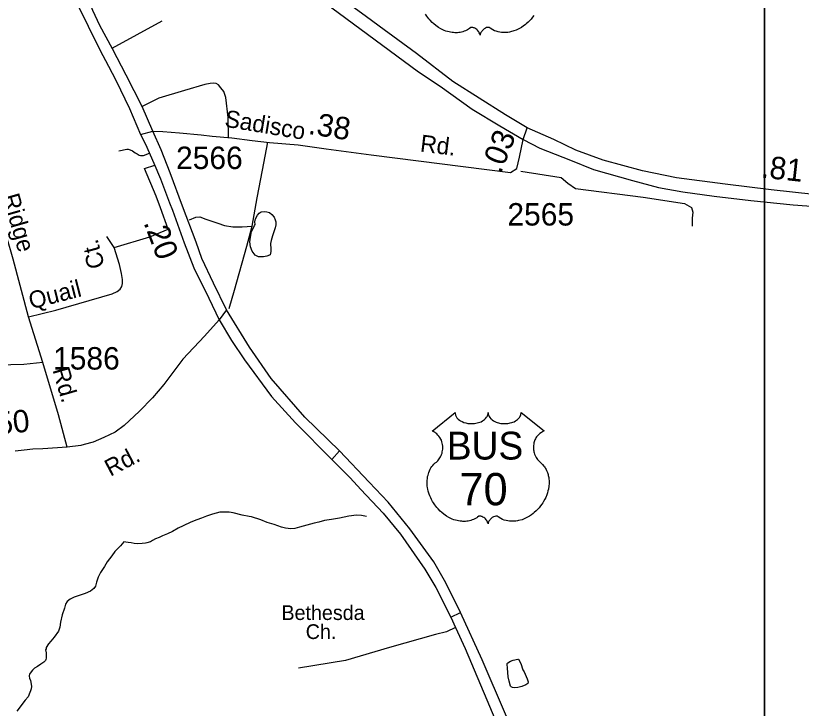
# Model space of a CAD drawing. Extents: x 2082433 to 2279600, y 546599 to 755198.
# Drawn here: x 2174934 to 2179314, y 667810 to 671670 of the extents above; entities that cross this region are included whole.
import ezdxf

# ---------------------------------------------------------------- set-up
doc = ezdxf.new("R2010")
doc.units = 0
for name, color, linetype in [('Exist Cultural Church with Cemetery Label', 7, 'Continuous'), ('Exist Hydrographic Creek Single Shore', 7, 'Continuous'), ('Exist Hydrographic Misc Water Feature', 7, 'Continuous'), ('Exist Road Non-System Type 51', 7, 'Continuous'), ('Exist Road Non-System Type 51 Label', 7, 'Continuous'), ('Exist Road Primary US Divided Attributed', 7, 'Continuous'), ('Exist Road Primary US Mileage Hundredths English Label', 7, 'Continuous'), ('Exist Road Primary US Shield CELL', 7, 'Continuous'), ('Exist Road Primary US Shield Number Label', 7, 'Continuous'), ('Exist Road Secondary Mileage Hundredths English Label', 7, 'Continuous'), ('Exist Road Secondary Type 51 Attributed', 7, 'Continuous'), ('Exist Road Secondary Type 51 Label', 7, 'Continuous'), ('Exist Road Secondary Type 51 Number Label', 7, 'Continuous'), ('Map Preparation Inset Cut Line', 7, 'Continuous')]:
    doc.layers.add(name, color=color, linetype=linetype)

msp = doc.modelspace()

# ---------------------------------------------------------------- linework, layer by layer
at = {"layer": 'Exist Hydrographic Creek Single Shore'}
msp.add_lwpolyline([(2175537, 668737.7), (2175517.1, 668715.5), (2175487, 668683.2), (2175468.9, 668659.2), (2175443.7, 668626.9), (2175427.9, 668600.9), (2175406, 668566.9), (2175394.1, 668540.7), (2175384.2, 668513), (2175378.5, 668490.7), (2175368.4, 668476.8), (2175350.4, 668462.5), (2175320.2, 668450.4), (2175292.8, 668440.4), (2175258.7, 668430.1), (2175236.8, 668418.1), (2175220.6, 668405.9), (2175210.7, 668389.9), (2175205, 668367.7), (2175193.1, 668331.8), (2175183.5, 668289.8), (2175179.6, 668261.6), (2175171.8, 668239.7), (2175147.8, 668205.6), (2175130.2, 668183.5), (2175116.2, 668169.4), (2175103.9, 668149.3), (2175102.7, 668141.4), (2175100.4, 668135.2), (2175102.5, 668119.6), (2175102.5, 668089.5), (2175100.8, 668081.3), (2175100.4, 668077.3), (2175090.8, 668067.4), (2175073, 668055.1), (2175054.9, 668043.2), (2175038.7, 668033), (2175026.8, 668023.1), (2175019.2, 668012.9), (2175011.2, 668000.7), (2175009.2, 667992.9), (2175009.2, 667988.8), (2175011.4, 667978.8), (2175015.5, 667964.8), (2175019.4, 667944.7), (2175021.3, 667931.1), (2175019.6, 667918.7), (2175015.5, 667906.8), (2175011.6, 667898.8), (2175002.2, 667874.7), (2174986, 667854.8), (2174940.3, 667794.5)], dxfattribs=at)
at = {"layer": 'Exist Hydrographic Misc Water Feature'}
for points in [[(2176268.6, 670507), (2176266.2, 670521.2), (2176270.7, 670537.1), (2176282.4, 670557.3), (2176290.3, 670569.1), (2176302.2, 670577), (2176320.1, 670579.2), (2176334.2, 670577.4), (2176348, 670573.3), (2176362.1, 670561.4), (2176374.2, 670547.4), (2176380.6, 670531.5), (2176384.5, 670521.5), (2176384.9, 670503.7), (2176381, 670487.6), (2176373, 670465.7), (2176365, 670443.4), (2176357.2, 670417.4), (2176355.1, 670399.4), (2176355.4, 670369.4), (2176355.6, 670355.6), (2176351.7, 670337.5), (2176348, 670335.7), (2176333.6, 670329.3), (2176315.6, 670325.5), (2176287.5, 670325.3), (2176268, 670335.2), (2176251.6, 670357.1), (2176243.4, 670381.1), (2176239.5, 670408.8), (2176243, 670435.1), (2176249.1, 670467), (2176254.9, 670480.7), (2176264.5, 670501.1), (2176268.6, 670507)], [(2176889.5, 668879.3), (2176861.6, 668884.7), (2176833.3, 668886.9), (2176791.5, 668880.7), (2176739.6, 668870.3), (2176693.7, 668861.8), (2176655.8, 668855.8), (2176623.8, 668847.7), (2176598.1, 668841.4), (2176516.1, 668818.9), (2176490.1, 668812.7), (2176467.9, 668810.7), (2176438, 668814.5), (2176416, 668820.2), (2176374.2, 668834.3), (2176335.7, 668846.2), (2176300.2, 668859.6), (2176247.9, 668877.3), (2176235.4, 668879.5), (2176195.6, 668887.2), (2176145.6, 668898.8), (2176123.8, 668902.9), (2176071.8, 668902.7), (2176031.8, 668892), (2175997.9, 668880.2), (2175969.9, 668869.8), (2175944, 668859.9), (2175910.2, 668847.6), (2175867.9, 668827.2), (2175840.3, 668813.2), (2175808.3, 668795.3), (2175780.4, 668782.9), (2175752.9, 668770.8), (2175732.8, 668762.5), (2175712.7, 668754.6), (2175696.5, 668744.4), (2175684.6, 668738.5), (2175664.7, 668732.2), (2175656.7, 668730.2), (2175639.1, 668728), (2175612.7, 668725.9), (2175593.2, 668728), (2175577.2, 668731.6), (2175561, 668733.7), (2175546.8, 668735.8), (2175537, 668737.7)], [(2177768.2, 668012.4), (2177786, 667974.4), (2177788, 667968.4), (2177790.5, 667958.3), (2177788.5, 667948.4), (2177778.2, 667940.3), (2177756.5, 667932.2), (2177734.3, 667926.3), (2177716.5, 667924), (2177704.4, 667925.9), (2177696.2, 667929.9), (2177692.5, 667933.7), (2177684.5, 667961.7), (2177680, 667986), (2177678.1, 668009.8), (2177675.7, 668034.1), (2177673.8, 668055.8), (2177673.6, 668059.9), (2177677.7, 668063.8), (2177691.7, 668071.8), (2177707.7, 668077.9), (2177733.7, 668084.1), (2177737.6, 668084.3), (2177749.7, 668060.2), (2177762, 668024.3), (2177768.2, 668012.4)]]:
    msp.add_lwpolyline(points, dxfattribs=at)
at = {"layer": 'Exist Road Non-System Type 51'}
for p, q in [((2175470.7, 671488.1), (2175750.1, 671641.3)), ((2175651.7, 670818.7), (2175708.6, 670837.7)), ((2175482.8, 670378.5), (2175441.8, 670440)), ((2175084.2, 669736.3), (2175005.8, 669992)), ((2176695.7, 669197.4), (2176738.6, 669244.8)), ((2177360.5, 668317.2), (2177414.5, 668344.8))]:
    msp.add_line(p, q, dxfattribs=at)
for points in [[(2176120.9, 670990.3), (2176118.1, 671101.7), (2176105.1, 671213.5), (2176093.4, 671247.3), (2176077.8, 671268.1), (2176064.8, 671285), (2176051.8, 671291.5), (2176038.8, 671294.1), (2176018, 671292.8), (2175988.1, 671286.3), (2175874.9, 671253.8), (2175731.9, 671210.3), (2175638.5, 671164.3)], [(2176252, 670496.5), (2176279.3, 670655.1), (2176309.2, 670809.2), (2176338.6, 670964.2)], [(2175508.2, 670916.7), (2175552.4, 670925.8), (2175559.8, 670925.8), (2175571.2, 670922.6), (2175584.1, 670916.4), (2175599.4, 670906.2), (2175609.9, 670900), (2175616.4, 670895.9), (2175622.8, 670893), (2175629.8, 670891.2), (2175645.7, 670890), (2175679.3, 670903.1)], [(2175482.8, 670378.5), (2175681.8, 670437.6), (2175784.3, 670479.8), (2175741.5, 670598.6), (2175717.4, 670664.9), (2175651.7, 670818.7)], [(2177749.9, 670803), (2177975.4, 670768.4), (2178011.6, 670737.1), (2178054.4, 670707.5), (2178431.4, 670658.9), (2178663.5, 670622.7), (2178701.4, 670600.5), (2178709.6, 670575.8), (2178704.7, 670541.2), (2178704.7, 670496.8)], [(2175005.8, 669992), (2174919.6, 670312.2), (2174849.1, 670558.8), (2174803.8, 670730.7)], [(2175902.4, 670531.7), (2175937.4, 670547.2), (2175960.8, 670549.8), (2175993.3, 670535.5), (2176060.9, 670513.4), (2176098.6, 670500.4), (2176144.1, 670493.9), (2176196.1, 670493.9), (2176252, 670496.5)], [(2176124.6, 670038.2), (2176153.2, 670139.6), (2176222.1, 670385.3), (2176252, 670496.5)], [(2175005.8, 669992), (2175156.6, 670028.2), (2175470.8, 670120.4), (2175499.7, 670132.5), (2175515.4, 670145.8), (2175525, 670161.4), (2175528.6, 670178.3), (2175528.6, 670200), (2175523.8, 670233.8), (2175511.8, 670283.2), (2175482.8, 670378.5)], [(2175084.2, 669736.3), (2174979.3, 669725.5), (2174832.2, 669723.1), (2174574.7, 669734.5), (2174244.9, 669732.7)], [(2175221.1, 669265.4), (2175171.7, 669445.1), (2175084.2, 669736.3)], [(2177385.3, 668261.1), (2177336.4, 668235.4), (2177273.7, 668222.2), (2177018.1, 668148.6), (2176772, 668076.3), (2176510.3, 668034)]]:
    msp.add_lwpolyline(points, dxfattribs=at)
at = {"layer": 'Exist Road Primary US Divided Attributed'}
for points in [[(2177786.1, 671044.7), (2177665.4, 671116.9), (2177370.4, 671303.8), (2177168.3, 671460), (2176960.8, 671611), (2176881.3, 671668.2), (2176500.4, 671947.7), (2176242.5, 672136.3), (2176040.2, 672281.7), (2175799.8, 672458.8), (2175587.4, 672608.1), (2175197.9, 672897), (2175000.3, 673039.4)], [(2175027.6, 672928), (2175500.8, 672578), (2175602.8, 672513.4), (2175775.6, 672382.9), (2176148.5, 672117.3), (2176454.6, 671893.4), (2176774, 671656.6), (2177180.2, 671357.2), (2177299.9, 671276.2), (2177478.9, 671148.4), (2177632.2, 671055.8), (2177763.5, 670979.7)], [(2175699, 671027.2), (2175638.7, 671164), (2175548.8, 671338.7), (2175472.4, 671484.8), (2175402.3, 671615.2), (2175363.6, 671699.7), (2175331.8, 671778.7), (2175254.5, 671992.7)], [(2175192, 671990.5), (2175222.5, 671888.9), (2175271.7, 671742.7), (2175403, 671480), (2175450.1, 671389), (2175491.4, 671310.1), (2175567.3, 671152.6), (2175630.3, 671008)], [(2182020.2, 670650.3), (2181809.7, 670676.1), (2181595.3, 670694.4), (2181378.1, 670704.6), (2181207.2, 670703.2), (2180997.9, 670699.9), (2180806.5, 670697.6), (2180575.4, 670686.2), (2180345.9, 670678.1), (2180084.7, 670666.9), (2179827.4, 670662.5), (2179742, 670665), (2179590.6, 670661.4), (2179484.3, 670666.9), (2179384, 670673.5), (2179146.2, 670699.2), (2178889, 670730.2), (2178617.3, 670767.1), (2178427.8, 670805.7), (2178209.1, 670864.1), (2178057.1, 670921.3), (2177934, 670980.8), (2177786.1, 671044.7)], [(2175630.3, 671008), (2175656.6, 670953.2), (2175704.6, 670847.2), (2175741, 670760.9), (2175791.2, 670626.3), (2175807.9, 670586.8), (2175873.3, 670403.7), (2175926.7, 670263.8), (2176010.4, 670096.4), (2176068.8, 669975.2)], [(2176108.5, 670030.3), (2176036.3, 670179), (2175970.8, 670316.7), (2175939.4, 670408.1), (2175863.4, 670609), (2175794.8, 670793.7), (2175744.1, 670922.8), (2175699, 671027.2)], [(2177763.5, 670979.7), (2177855.3, 670931.4), (2178027.5, 670864.4), (2178156.2, 670813.4), (2178373.7, 670750.8), (2178517, 670712), (2178653.6, 670687.8), (2178828.2, 670664.7), (2179032, 670640.4), (2179269.4, 670615.1), (2179444.6, 670603), (2179567.4, 670598.6), (2179651.2, 670596.4), (2179787.8, 670592), (2180160.3, 670601.5), (2180329.2, 670605.2), (2180555.9, 670614.5), (2180804.9, 670625.9), (2181013.3, 670635.7), (2181217.1, 670634.9), (2181413.2, 670634.9), (2181580.9, 670629.3), (2181826.3, 670606.3), (2182022.4, 670575.4)], [(2177801.1, 667461.3), (2177534, 668079.3), (2177414.5, 668344.8), (2177331.8, 668508.9), (2177265.2, 668626.8), (2177131.9, 668810.8), (2177011.3, 668958.4), (2176905, 669069.7), (2176738.6, 669244.8), (2176545.3, 669432.1), (2176358.6, 669648), (2176237.4, 669823.2), (2176108.5, 670030.3)], [(2176068.8, 669975.2), (2176136, 669860.6), (2176208.7, 669751.6), (2176360.2, 669547.8), (2176493.5, 669401.2), (2176695.7, 669197.4), (2176799.2, 669095), (2176858.7, 669030), (2176982.6, 668897.8), (2177078.5, 668779.9), (2177215.6, 668586), (2177276.2, 668483.6), (2177360.5, 668317.2), (2177385.3, 668261.1), (2177439.3, 668143.2), (2177747.2, 667417.2)]]:
    msp.add_lwpolyline(points, dxfattribs=at)
at = {"layer": 'Exist Road Primary US Shield CELL'}
msp.add_lwpolyline([(2177822.3, 671670.2), (2177815.5, 671661), (2177807.6, 671651.1), (2177798.2, 671640.7), (2177790.5, 671633), (2177780.5, 671624), (2177774.4, 671619), (2177765.7, 671612.5), (2177753.9, 671604.6), (2177742.2, 671597.8), (2177732.2, 671592.7), (2177723.4, 671588.9), (2177712, 671584.6), (2177693, 671579.4), (2177686.1, 671577.9), (2177677.9, 671576.7), (2177670.3, 671575.9), (2177662.8, 671575.5), (2177652.8, 671575.5), (2177642.8, 671576.2), (2177633.4, 671577.6), (2177623.6, 671579.7), (2177613.4, 671582.7), (2177604.1, 671586.3), (2177594.7, 671591), (2177578.7, 671601), (2177574.1, 671603.4), (2177571.6, 671604.1), (2177565.4, 671604.4), (2177559.6, 671603.2), (2177553.7, 671600.9), (2177550.1, 671599), (2177545.4, 671595.8), (2177541.8, 671593), (2177537.4, 671588.8), (2177534.3, 671585.3), (2177532, 671582.5), (2177527.5, 671575.5), (2177525.9, 671572.1), (2177524.2, 671567.8), (2177522.8, 671561.4), (2177520.8, 671569.5), (2177518.4, 671574.8), (2177515.7, 671579.4), (2177512.8, 671583.4), (2177508.3, 671588.5), (2177504.3, 671592.4), (2177499.5, 671596.4), (2177494.3, 671599.5), (2177490.1, 671601.6), (2177486.4, 671603.1), (2177481.7, 671604.2), (2177477.9, 671604.5), (2177474.8, 671604.4), (2177470.5, 671603.5), (2177464.7, 671599.3), (2177459.2, 671595.5), (2177453.2, 671591.7), (2177446.1, 671587.9), (2177440.8, 671585.5), (2177434.6, 671583.1), (2177427.3, 671580.6), (2177419.4, 671578.6), (2177411.3, 671577), (2177404.1, 671575.9), (2177396.5, 671575.2), (2177389.6, 671574.9), (2177382.3, 671575), (2177375.6, 671575.6), (2177367.8, 671576.2), (2177358, 671577.7), (2177350, 671579.5), (2177341.5, 671581.8), (2177332.8, 671584.5), (2177323.4, 671588.1), (2177311.7, 671593.2), (2177303.6, 671597.4), (2177290.8, 671604.7), (2177275.7, 671615.1), (2177264.4, 671624.3), (2177256, 671631.9), (2177243.8, 671644.3), (2177236.6, 671652.5), (2177225.4, 671667), (2177218.1, 671677.6)], dxfattribs=at)
msp.add_lwpolyline([(2177383.6, 669457.7), (2177383.9, 669452.4), (2177385.2, 669446.1), (2177386.2, 669442.8), (2177389.2, 669436.6), (2177394, 669429.2), (2177400.8, 669422), (2177408.5, 669415.7), (2177413.7, 669412.4), (2177422.4, 669407.7), (2177432.4, 669403.5), (2177443.5, 669400.3), (2177454.8, 669398), (2177467.2, 669396.6), (2177479.4, 669396.4), (2177492.6, 669397.4), (2177507.2, 669400.2), (2177514, 669402), (2177521.5, 669404.5), (2177528.5, 669407.4), (2177536.1, 669411.5), (2177542.3, 669415.5), (2177547.1, 669419), (2177553.9, 669425.5), (2177559.4, 669432.3), (2177561.6, 669436.1), (2177563.6, 669439.7), (2177566.3, 669447.5), (2177567.1, 669450.9), (2177567.6, 669458), (2177568.1, 669452), (2177568.7, 669448.3), (2177569.7, 669444.7), (2177571.2, 669440.8), (2177573.9, 669435.3), (2177577, 669430.8), (2177582.7, 669424), (2177586.3, 669420.6), (2177589.5, 669418), (2177598.3, 669412), (2177608.5, 669406.8), (2177613.5, 669404.6), (2177618.6, 669402.8), (2177625.2, 669400.8), (2177631.9, 669399.2), (2177638.6, 669398.1), (2177645.5, 669397.1), (2177652.4, 669396.6), (2177658.1, 669396.4), (2177665.1, 669396.5), (2177671.6, 669396.9), (2177678.2, 669397.6), (2177685.5, 669398.8), (2177691.3, 669400.1), (2177699.1, 669402.2), (2177706.1, 669404.7), (2177712.2, 669407.3), (2177720.2, 669411.5), (2177726.6, 669415.6), (2177731.4, 669419.4), (2177737, 669424.5), (2177742.3, 669430.7), (2177745.4, 669435.2), (2177747.6, 669439.8), (2177749.7, 669444.7), (2177750.9, 669449.8), (2177751.5, 669454.3), (2177751.6, 669458.1), (2177880.2, 669355.7), (2177877.2, 669354.5), (2177870.2, 669351.1), (2177864.7, 669347.8), (2177855.8, 669341.6), (2177852, 669338.2), (2177848.2, 669334.6), (2177844.7, 669330.8), (2177841.7, 669327.3), (2177837.9, 669322.1), (2177834.6, 669316.9), (2177831.3, 669311.2), (2177828.9, 669306.3), (2177825, 669295.9), (2177823.1, 669289.4), (2177821.9, 669283.9), (2177820.4, 669272.4), (2177820, 669266.9), (2177820, 669261.5), (2177820.3, 669255.8), (2177820.8, 669250.4), (2177821.8, 669244.7), (2177822.7, 669239.6), (2177824.3, 669233.5), (2177826.6, 669226.3), (2177829.4, 669219.4), (2177835.3, 669208.3), (2177842.8, 669196.9), (2177848.2, 669190.5), (2177853.5, 669185), (2177861.5, 669178.3), (2177865.8, 669174.5), (2177870.7, 669169.6), (2177878.8, 669160.2), (2177882, 669155.8), (2177885.3, 669150.9), (2177888.4, 669145.8), (2177891.4, 669140.3), (2177893.8, 669135.5), (2177898.4, 669124.5), (2177901.7, 669113.8), (2177903.2, 669108.2), (2177905.6, 669095.6), (2177906.5, 669089.3), (2177907.5, 669077), (2177907.5, 669062.1), (2177906.4, 669048), (2177903.7, 669031.5), (2177901.5, 669021.6), (2177898.1, 669010.2), (2177894.9, 669000.2), (2177889, 668985.5), (2177883.8, 668974.9), (2177877, 668962.4), (2177872.4, 668954.9), (2177867, 668946.9), (2177860.2, 668937.6), (2177852.3, 668927.7), (2177842.8, 668917.3), (2177835.2, 668909.6), (2177825.1, 668900.7), (2177819.1, 668895.6), (2177810.4, 668889.1), (2177798.6, 668881.2), (2177786.9, 668874.4), (2177776.9, 668869.4), (2177768.1, 668865.6), (2177756.7, 668861.2), (2177737.7, 668856), (2177730.8, 668854.5), (2177722.6, 668853.3), (2177715, 668852.6), (2177707.5, 668852.1), (2177697.5, 668852.1), (2177687.5, 668852.9), (2177678.1, 668854.2), (2177668.3, 668856.3), (2177658.1, 668859.3), (2177648.8, 668863), (2177639.3, 668867.6), (2177623.4, 668877.6), (2177618.8, 668880.1), (2177616.3, 668880.8), (2177610.1, 668881.1), (2177604.3, 668879.8), (2177598.4, 668877.5), (2177594.8, 668875.6), (2177590.1, 668872.5), (2177586.4, 668869.6), (2177582, 668865.4), (2177579, 668861.9), (2177576.7, 668859.2), (2177572.2, 668852.1), (2177570.6, 668848.8), (2177568.9, 668844.4), (2177567.5, 668838.1), (2177565.4, 668846.1), (2177563.1, 668851.4), (2177560.4, 668856), (2177557.5, 668860), (2177553, 668865.2), (2177549, 668869.1), (2177544.1, 668873), (2177539, 668876.1), (2177534.8, 668878.2), (2177531, 668879.7), (2177526.4, 668880.8), (2177522.6, 668881.1), (2177519.5, 668881.1), (2177515.2, 668880.1), (2177509.4, 668875.9), (2177503.9, 668872.1), (2177497.9, 668868.4), (2177490.7, 668864.6), (2177485.5, 668862.1), (2177479.3, 668859.7), (2177472, 668857.3), (2177464.1, 668855.2), (2177456, 668853.6), (2177448.8, 668852.5), (2177441.2, 668851.8), (2177434.2, 668851.6), (2177427, 668851.7), (2177420.3, 668852.2), (2177412.4, 668852.9), (2177402.7, 668854.3), (2177394.7, 668856.1), (2177386.2, 668858.4), (2177377.4, 668861.2), (2177368.1, 668864.7), (2177356.4, 668869.8), (2177348.3, 668874), (2177335.4, 668881.4), (2177320.4, 668891.8), (2177309, 668901), (2177300.7, 668908.5), (2177288.5, 668921), (2177281.3, 668929.1), (2177270.1, 668943.7), (2177262.8, 668954.2), (2177258.2, 668962), (2177251.3, 668974.4), (2177247.6, 668982.3), (2177242.7, 668993.7), (2177238.9, 669004.1), (2177235.7, 669014), (2177234, 669020.3), (2177231.5, 669031.3), (2177230.1, 669039.1), (2177228.6, 669049.8), (2177227.8, 669061.1), (2177227.7, 669071.6), (2177227.9, 669080.2), (2177228.9, 669090.3), (2177230.6, 669101), (2177232.7, 669110.2), (2177234.5, 669116.8), (2177237.3, 669124.9), (2177240.9, 669133.8), (2177245.1, 669142.3), (2177249.2, 669149.4), (2177254.3, 669157), (2177259.3, 669163.4), (2177265.9, 669170.6), (2177272.7, 669177.1), (2177279, 669182.2), (2177286.4, 669189.5), (2177290.3, 669193.9), (2177295, 669200.1), (2177298.7, 669205.8), (2177301.7, 669210.8), (2177305.6, 669218.4), (2177307.9, 669224), (2177310.9, 669232.6), (2177312.4, 669238.7), (2177313.9, 669246.6), (2177314.9, 669253.9), (2177315.2, 669263.1), (2177315, 669270.7), (2177314, 669279.6), (2177312.4, 669288.1), (2177310.3, 669295.6), (2177307.2, 669304.1), (2177304.2, 669310.3), (2177299.3, 669318.7), (2177293.8, 669326.6), (2177288.2, 669333), (2177282.5, 669338.7), (2177277, 669342.9), (2177271.8, 669346.6), (2177265.3, 669350.6), (2177259, 669353.7), (2177255, 669355.3)], close=True, dxfattribs=at)
at = {"layer": 'Exist Road Secondary Type 51 Attributed'}
msp.add_line((2176108.5, 670030.3), (2176068.8, 669975.2), dxfattribs=at)
for points in [[(2177763.5, 670979.7), (2177786.1, 671044.7)], [(2175630.3, 671008), (2175699, 671027.2)], [(2175699, 671027.2), (2175753.6, 671025.1), (2175846.8, 671016.4), (2175967.7, 671006.5), (2176028.5, 670999), (2176138, 670988.6), (2176252.6, 670975.2), (2176348.8, 670962.9), (2176507.8, 670950.2), (2176664.8, 670927), (2176916, 670894), (2177692.4, 670796.9)], [(2177692.4, 670796.9), (2177727.7, 670817.8), (2177743.1, 670880.6), (2177763.5, 670979.7)], [(2176068.8, 669975.2), (2175986.2, 669883.8), (2175866.1, 669754.9), (2175760.2, 669613.9), (2175696.3, 669540.3), (2175623.9, 669465.6), (2175538.3, 669386), (2175487.6, 669349.8), (2175424.9, 669318.4), (2175364.6, 669293.1), (2175315.7, 669279.7), (2175296.7, 669274.9), (2175221.1, 669265.4), (2175085.2, 669256.4), (2175028.3, 669254), (2174980.8, 669249.3), (2174931, 669242.2)]]:
    msp.add_lwpolyline(points, dxfattribs=at)
at = {"layer": 'Map Preparation Inset Cut Line'}
for points in [[(2115667.4, 674476.7), (2179108.5, 674476.7), (2179108.5, 645771.4), (2163899.7, 645768.1), (2163899.7, 630228.2), (2103425.3, 630228.2), (2103425.3, 662094.1)], [(2179108.5, 674476.7), (2254791.7, 674476.7), (2254791.7, 645771.4), (2239582.9, 645768.1), (2239582.9, 630228.2), (2179108.5, 630228.2)]]:
    msp.add_lwpolyline(points, close=True, dxfattribs=at)

# ---------------------------------------------------------------- texts
at = {"layer": 'Exist Cultural Church with Cemetery Label'}
for s, p in [('Bethesda ', (2176415.4, 668302.1)), (' Ch.', (2176520.3, 668196.2))]:
    msp.add_text(s, height=82.02, dxfattribs=at).set_placement(p)
at = {"layer": 'Exist Road Non-System Type 51 Label'}
for s, rotation, p in [('Ridge', 285.9659, (2174858.7, 670663.8)), ('Ct.', 105.195, (2175431.3, 670273.7)), ('Quail', 14.407, (2175019.8, 670033.6)), ('Rd.', 286.2002, (2175137.8, 669695.9))]:
    msp.add_text(s, height=95, rotation=rotation, dxfattribs=at).set_placement(p)
at = {"layer": 'Exist Road Primary US Mileage Hundredths English Label'}
for s, rotation, p in [('.81', 353.8192, (2179086, 670768.6)), ('.20', 290.7146, (2175645.3, 670516.7))]:
    msp.add_text(s, height=125, rotation=rotation, dxfattribs=at).set_placement(p)
at = {"layer": 'Exist Road Primary US Shield Number Label'}
for s, height, p in [('BUS', 155, (2177337.3, 669196.4)), ('70', 180, (2177408.8, 668941.5))]:
    msp.add_text(s, height=height, dxfattribs=at).set_placement(p)
at = {"layer": 'Exist Road Secondary Mileage Hundredths English Label'}
for s, rotation, p in [('.38', 350.9052, (2176560.1, 671011.5)), ('.03', 68.1589, (2177638, 670784.9)), ('.50', 5.7136, (2174784.8, 669329.6))]:
    msp.add_text(s, height=125, rotation=rotation, dxfattribs=at).set_placement(p)
at = {"layer": 'Exist Road Secondary Type 51 Label'}
for s, rotation, p in [('Sadisco', 350.5237, (2176094.3, 671052.2)), ('Rd.', 352.9776, (2177185.2, 670913.3)), ('Rd.', 27.7606, (2175461.4, 669099.5))]:
    msp.add_text(s, height=95, rotation=rotation, dxfattribs=at).set_placement(p)
at = {"layer": 'Exist Road Secondary Type 51 Number Label'}
for s, p in [('2566', (2175827.6, 670815.3)), ('2565', (2177675.2, 670500.4)), ('1586', (2175141.9, 669697.8))]:
    msp.add_text(s, height=125, dxfattribs=at).set_placement(p)

doc.saveas('drawing.dxf')
